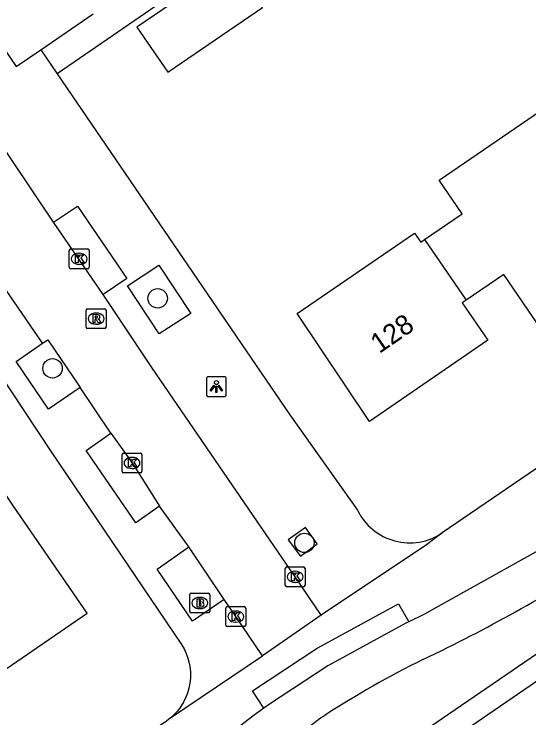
# Model space of a CAD drawing. Extents: x 157466 to 158888, y 383063 to 384677.
# Drawn here: x 158156.74 to 158182.67, y 383369.81 to 383405.27 of the extents above; entities that cross this region are included whole.
import ezdxf

# ---------------------------------------------------------------- set-up
doc = ezdxf.new("R2010")
doc.units = 0
for name, color, linetype in [('IMGEO_Boom', 7, 'Continuous'), ('IMGEO_Brandkraan', 7, 'Continuous'), ('IMGEO_Fietspad_gesloten', 7, 'Continuous'), ('IMGEO_Kolk', 7, 'Continuous'), ('IMGEO_Lichtpunt', 7, 'Continuous'), ('IMGEO_Pand', 7, 'Continuous'), ('IMGEO_Pand_nummerreeks', 7, 'Continuous'), ('IMGEO_Rijbaan_lokaal_open', 7, 'Continuous'), ('IMGEO_Rijbaan_regionaal_gesloten', 7, 'Continuous'), ('IMGEO_Rioolput', 7, 'Continuous'), ('IMGEO_Voetpad_open', 7, 'Continuous')]:
    doc.layers.add(name, color=color, linetype=linetype)

msp = doc.modelspace()

# ---------------------------------------------------------------- linework, layer by layer
at = {"layer": 'IMGEO_Boom'}
for centre in [(158163.973, 383390.948), (158158.679, 383387.424), (158171.364, 383378.628)]:
    msp.add_circle(centre, 0.489, dxfattribs=at)
at = {"layer": 'IMGEO_Brandkraan'}
for p, q in [((158165.593, 383375.173), (158165.593, 383376.025)), ((158165.668, 383376.099), (158166.52, 383376.099)), ((158166.594, 383376.025), (158166.594, 383375.173)), ((158166.081, 383375.879), (158166.106, 383375.879)), ((158166.104, 383375.319), (158166.079, 383375.319)), ((158166.52, 383375.099), (158165.668, 383375.099))]:
    msp.add_line(p, q, dxfattribs=at)
for points in [[(158165.593, 383375.173), (158165.593, 383376.025)], [(158165.668, 383376.099), (158166.52, 383376.099)], [(158166.594, 383376.025), (158166.594, 383375.173)], [(158165.941, 383375.799), (158165.941, 383375.399), (158166.154, 383375.399)], [(158166.172, 383375.799), (158165.941, 383375.799)], [(158166.12, 383375.718), (158166.066, 383375.718), (158166.066, 383375.642)], [(158166.066, 383375.642), (158166.119, 383375.642)], [(158166.128, 383375.566), (158166.066, 383375.566), (158166.066, 383375.485)], [(158166.066, 383375.485), (158166.128, 383375.485)], [(158166.52, 383375.099), (158165.668, 383375.099)]]:
    msp.add_lwpolyline(points, dxfattribs=at)
for centre, radius, start, end in [((158165.67, 383376.023), 0.0765, 91.552, 178.448), ((158165.67, 383376.023), 0.0765, 91.552, 178.448), ((158166.518, 383376.023), 0.0765, 1.552, 88.448), ((158166.518, 383376.023), 0.0765, 1.552, 88.448), ((158166.121, 383375.68), 0.0379, 267.8285, 90.9355), ((158166.129, 383375.525), 0.0404, 269.8759, 90.5077), ((158166.176, 383375.654), 0.145, 59.4692, 91.5367), ((158166.201, 383375.701), 0.0922, 285.5137, 58.1501), ((158166.206, 383375.509), 0.105, 301.3115, 78.989), ((158166.16, 383375.65), 0.251, 268.6676, 293.5347), ((158165.67, 383375.175), 0.0765, 181.552, 268.448), ((158165.67, 383375.175), 0.0765, 181.552, 268.448), ((158166.518, 383375.175), 0.0765, 271.552, 358.448), ((158166.518, 383375.175), 0.0765, 271.552, 358.448)]:
    msp.add_arc(centre, radius, start, end, dxfattribs=at)
for centre, major_axis, ratio, start_param, end_param in [((158166.08, 383375.599), (-0.387, 0.002), 0.722429, 4.712389, 7.853982), ((158166.105, 383375.599), (-0.39, 0.002), 0.717154, 1.570796, 4.712389)]:
    msp.add_ellipse(centre, major_axis=major_axis, ratio=ratio, start_param=start_param, end_param=end_param, dxfattribs=at)
at = {"layer": 'IMGEO_Fietspad_gesloten'}
for points in [[(158189.236, 383382.055), (158186.221, 383380.023), (158186.115, 383379.952), (158185.306, 383379.446), (158177.375, 383375.018), (158176.619, 383374.65)], [(158176.619, 383374.65), (158176.474, 383374.585), (158172.535, 383372.428), (158169.599, 383370.501), (158169.322, 383370.3)], [(158169.322, 383370.3), (158168.758, 383369.891), (158163.249, 383365.637), (158161.075, 383363.872)]]:
    msp.add_lwpolyline(points, dxfattribs=at)
at = {"layer": 'IMGEO_Kolk'}
for p, q in [((158159.52, 383392.512), (158159.52, 383393.364)), ((158159.595, 383393.438), (158160.447, 383393.438)), ((158160.521, 383393.364), (158160.521, 383392.512)), ((158160.008, 383393.218), (158160.033, 383393.218)), ((158160.031, 383392.658), (158160.006, 383392.658)), ((158160.447, 383392.438), (158159.595, 383392.438)), ((158162.181, 383382.228), (158162.181, 383383.08)), ((158162.256, 383383.154), (158163.108, 383383.154)), ((158163.182, 383383.08), (158163.182, 383382.228)), ((158162.669, 383382.934), (158162.694, 383382.934)), ((158162.692, 383382.374), (158162.667, 383382.374)), ((158163.108, 383382.154), (158162.256, 383382.154)), ((158170.395, 383376.491), (158170.395, 383377.343)), ((158170.47, 383377.417), (158171.322, 383377.417)), ((158171.396, 383377.343), (158171.396, 383376.491)), ((158170.883, 383377.197), (158170.908, 383377.197)), ((158170.906, 383376.637), (158170.881, 383376.637)), ((158171.322, 383376.417), (158170.47, 383376.417)), ((158167.406, 383374.489), (158167.406, 383375.341)), ((158167.481, 383375.415), (158168.333, 383375.415)), ((158167.894, 383375.195), (158167.919, 383375.195)), ((158168.407, 383375.341), (158168.407, 383374.489)), ((158167.917, 383374.635), (158167.892, 383374.635)), ((158168.333, 383374.415), (158167.481, 383374.415))]:
    msp.add_line(p, q, dxfattribs=at)
for points in [[(158159.52, 383392.512), (158159.52, 383393.364)], [(158159.595, 383393.438), (158160.447, 383393.438)], [(158160.521, 383393.364), (158160.521, 383392.512)], [(158159.841, 383393.138), (158159.964, 383393.138), (158159.964, 383392.987), (158160.094, 383393.138), (158160.258, 383393.138), (158160.112, 383392.987), (158160.265, 383392.738), (158160.113, 383392.738), (158160.028, 383392.902), (158159.964, 383392.835), (158159.964, 383392.738), (158159.841, 383392.738), (158159.841, 383393.138)], [(158160.447, 383392.438), (158159.595, 383392.438)], [(158162.181, 383382.228), (158162.181, 383383.08)], [(158162.256, 383383.154), (158163.108, 383383.154)], [(158163.182, 383383.08), (158163.182, 383382.228)], [(158162.502, 383382.854), (158162.625, 383382.854), (158162.625, 383382.703), (158162.755, 383382.854), (158162.919, 383382.854), (158162.773, 383382.703), (158162.926, 383382.454), (158162.774, 383382.454), (158162.689, 383382.618), (158162.625, 383382.551), (158162.625, 383382.454), (158162.502, 383382.454), (158162.502, 383382.854)], [(158163.108, 383382.154), (158162.256, 383382.154)], [(158170.395, 383376.491), (158170.395, 383377.343)], [(158170.47, 383377.417), (158171.322, 383377.417)], [(158171.396, 383377.343), (158171.396, 383376.491)], [(158170.716, 383377.117), (158170.839, 383377.117), (158170.839, 383376.966), (158170.969, 383377.117), (158171.133, 383377.117), (158170.987, 383376.966), (158171.14, 383376.717), (158170.988, 383376.717), (158170.903, 383376.881), (158170.839, 383376.814), (158170.839, 383376.717), (158170.716, 383376.717), (158170.716, 383377.117)], [(158171.322, 383376.417), (158170.47, 383376.417)], [(158167.406, 383374.489), (158167.406, 383375.341)], [(158167.481, 383375.415), (158168.333, 383375.415)], [(158168.407, 383375.341), (158168.407, 383374.489)], [(158167.727, 383375.115), (158167.85, 383375.115), (158167.85, 383374.964), (158167.98, 383375.115), (158168.144, 383375.115), (158167.998, 383374.964), (158168.151, 383374.715), (158167.999, 383374.715), (158167.914, 383374.879), (158167.85, 383374.812), (158167.85, 383374.715), (158167.727, 383374.715), (158167.727, 383375.115)], [(158168.333, 383374.415), (158167.481, 383374.415)]]:
    msp.add_lwpolyline(points, dxfattribs=at)
for centre, start, end in [((158159.597, 383393.362), 91.552, 178.448), ((158159.597, 383393.362), 91.552, 178.448), ((158160.445, 383393.362), 1.552, 88.448), ((158160.445, 383393.362), 1.552, 88.448), ((158159.597, 383392.514), 181.552, 268.448), ((158159.597, 383392.514), 181.552, 268.448), ((158160.445, 383392.514), 271.552, 358.448), ((158160.445, 383392.514), 271.552, 358.448), ((158162.258, 383383.078), 91.552, 178.448), ((158162.258, 383383.078), 91.552, 178.448), ((158163.106, 383383.078), 1.552, 88.448), ((158163.106, 383383.078), 1.552, 88.448), ((158162.258, 383382.23), 181.552, 268.448), ((158162.258, 383382.23), 181.552, 268.448), ((158163.106, 383382.23), 271.552, 358.448), ((158163.106, 383382.23), 271.552, 358.448), ((158170.472, 383377.341), 91.552, 178.448), ((158170.472, 383377.341), 91.552, 178.448), ((158171.32, 383377.341), 1.552, 88.448), ((158171.32, 383377.341), 1.552, 88.448), ((158170.472, 383376.493), 181.552, 268.448), ((158170.472, 383376.493), 181.552, 268.448), ((158171.32, 383376.493), 271.552, 358.448), ((158171.32, 383376.493), 271.552, 358.448), ((158167.483, 383375.339), 91.552, 178.448), ((158167.483, 383375.339), 91.552, 178.448), ((158168.331, 383375.339), 1.552, 88.448), ((158168.331, 383375.339), 1.552, 88.448), ((158167.483, 383374.491), 181.552, 268.448), ((158167.483, 383374.491), 181.552, 268.448), ((158168.331, 383374.491), 271.552, 358.448), ((158168.331, 383374.491), 271.552, 358.448)]:
    msp.add_arc(centre, 0.0765, start, end, dxfattribs=at)
for centre, major_axis, ratio, start_param, end_param in [((158160.007, 383392.938), (-0.387, 0.002), 0.722429, 4.712389, 7.853982), ((158160.032, 383392.938), (-0.39, 0.002), 0.717154, 1.570796, 4.712389), ((158162.668, 383382.654), (-0.387, 0.002), 0.722429, 4.712389, 7.853982), ((158162.693, 383382.654), (-0.39, 0.002), 0.717154, 1.570796, 4.712389), ((158170.882, 383376.917), (-0.387, 0.002), 0.722429, 4.712389, 7.853982), ((158170.907, 383376.917), (-0.39, 0.002), 0.717154, 1.570796, 4.712389), ((158167.893, 383374.915), (-0.387, 0.002), 0.722429, 4.712389, 7.853982), ((158167.918, 383374.915), (-0.39, 0.002), 0.717154, 1.570796, 4.712389)]:
    msp.add_ellipse(centre, major_axis=major_axis, ratio=ratio, start_param=start_param, end_param=end_param, dxfattribs=at)
at = {"layer": 'IMGEO_Lichtpunt'}
for p, q in [((158166.433, 383386.906), (158166.433, 383386.099)), ((158166.433, 383386.906), (158166.433, 383386.099)), ((158167.335, 383387.001), (158166.527, 383387.001)), ((158167.335, 383387.001), (158166.527, 383387.001)), ((158167.429, 383386.099), (158167.429, 383386.906)), ((158167.429, 383386.099), (158167.429, 383386.906)), ((158166.527, 383386.005), (158167.335, 383386.005)), ((158166.527, 383386.005), (158167.335, 383386.005))]:
    msp.add_line(p, q, dxfattribs=at)
for points in [[(158166.807, 383386.57), (158166.846, 383386.542), (158166.658, 383386.28), (158166.62, 383386.307), (158166.807, 383386.57)], [(158167.019, 383386.542), (158167.057, 383386.569), (158167.244, 383386.307), (158167.205, 383386.279), (158167.019, 383386.542)], [(158166.909, 383386.522), (158166.956, 383386.522), (158166.956, 383386.2), (158166.909, 383386.2), (158166.909, 383386.522)]]:
    msp.add_lwpolyline(points, dxfattribs=at)
msp.add_circle((158166.932, 383386.704), 0.0994, dxfattribs=at)
for centre, start, end in [((158166.527, 383386.906), 90, 180), ((158166.527, 383386.906), 90, 180), ((158167.335, 383386.906), 0, 90), ((158167.335, 383386.906), 0, 90), ((158166.527, 383386.099), 180, 270), ((158166.527, 383386.099), 180, 270), ((158167.335, 383386.099), 270, 0), ((158167.335, 383386.099), 270, 360)]:
    msp.add_arc(centre, 0.0946, start, end, dxfattribs=at)
at = {"layer": 'IMGEO_Pand'}
for points in [[(158162.928, 383404.605), (158164.479, 383402.339), (158169.249, 383405.603), (158167.698, 383407.869), (158162.928, 383404.605)], [(158177.411, 383393.912), (158179.305, 383395.209), (158178.147, 383396.901), (158184.207, 383401.052)], [(158179.513, 383390.854), (158179.311, 383390.716), (158180.596, 383388.84), (158174.639, 383384.741), (158170.996, 383390.185), (158176.906, 383394.232), (158177.217, 383393.779), (158177.411, 383393.912)], [(158177.411, 383393.912), (158179.513, 383390.854)], [(158190.379, 383392.07), (158184.292, 383387.919), (158181.398, 383392.145), (158179.513, 383390.854)], [(158153.38, 383373.018), (158154.663, 383371.146), (158160.417, 383375.087), (158156.722, 383380.483), (158154.946, 383383.077), (158152.084, 383381.116), (158149.191, 383379.133)]]:
    msp.add_lwpolyline(points, dxfattribs=at)
at = {"layer": 'IMGEO_Rijbaan_lokaal_open'}
for points in [[(158282.059, 383440.783), (158279.382, 383438.959), (158267.42, 383430.778), (158253.835, 383421.451), (158233.587, 383407.607), (158220.735, 383398.828), (158218.073, 383397), (158207.964, 383390.082), (158175.757, 383368.034), (158174.147, 383366.948)], [(158158.734, 383394.78), (158153.46, 383402.634)], [(158158.182, 383388.686), (158149.868, 383400.793), (158148.913, 383402.192)], [(158161.226, 383391.137), (158158.734, 383394.78)], [(158172.202, 383374.989), (158170.893, 383376.918), (158163.68, 383387.461), (158161.226, 383391.137)], [(158158.182, 383388.686), (158158.45, 383388.865), (158160.074, 383386.451)], [(158161.614, 383384.161), (158160.074, 383386.451)], [(158161.614, 383384.161), (158162.682, 383382.655), (158164.072, 383380.481)], [(158165.536, 383378.424), (158164.072, 383380.481)], [(158167.326, 383375.772), (158165.536, 383378.424)], [(158169.258, 383372.945), (158167.904, 383374.916), (158167.326, 383375.772)], [(158172.202, 383374.989), (158169.258, 383372.945)], [(158177.32, 383372.747), (158178.28, 383373.205)], [(158171.5, 383369.284), (158172.167, 383369.806), (158172.384, 383369.934)]]:
    msp.add_lwpolyline(points, dxfattribs=at)
for centre, radius, start, end in [((158135.677, 383458.752), 95.568, 296.47358, 302.67089), ((158199.745, 383327.661), 50.355, 116.4447, 122.9125)]:
    msp.add_arc(centre, radius, start, end, dxfattribs=at)
at = {"layer": 'IMGEO_Rijbaan_regionaal_gesloten'}
msp.add_lwpolyline([(158097.631, 383314.81), (158104.807, 383319.769), (158115.926, 383327.372), (158122.206, 383331.037), (158124.828, 383332.496), (158130.229, 383335.664), (158132.829, 383337.348), (158135.426, 383339.03), (158135.445, 383339.043), (158145.556, 383345.975), (158161.638, 383357.025), (158178.512, 383368.554), (158196.488, 383380.88), (158218.524, 383395.939), (158231.113, 383404.563), (158248.84, 383416.701), (158278.53, 383437.014), (158282.685, 383439.867), (158290.446, 383445.197), (158291.741, 383446.132), (158293.116, 383447.183)], dxfattribs=at)
at = {"layer": 'IMGEO_Rioolput'}
for p, q in [((158160.448, 383390.427), (158161.3, 383390.427)), ((158160.373, 383389.501), (158160.373, 383390.353)), ((158160.861, 383390.207), (158160.886, 383390.207)), ((158161.374, 383390.353), (158161.374, 383389.501)), ((158161.3, 383389.427), (158160.448, 383389.427)), ((158160.884, 383389.647), (158160.859, 383389.647))]:
    msp.add_line(p, q, dxfattribs=at)
for points in [[(158160.448, 383390.427), (158161.3, 383390.427)], [(158160.373, 383389.501), (158160.373, 383390.353)], [(158160.962, 383390.125), (158160.71, 383390.127), (158160.71, 383389.727)], [(158161.374, 383390.353), (158161.374, 383389.501)], [(158160.71, 383389.727), (158160.834, 383389.727), (158160.834, 383389.889), (158160.845, 383389.889)], [(158160.888, 383390.046), (158160.834, 383390.046), (158160.834, 383389.965)], [(158160.834, 383389.965), (158160.886, 383389.965)], [(158160.892, 383389.86), (158160.963, 383389.727), (158161.103, 383389.727), (158161.038, 383389.853)], [(158161.3, 383389.427), (158160.448, 383389.427)]]:
    msp.add_lwpolyline(points, dxfattribs=at)
for centre, radius, start, end in [((158160.45, 383390.351), 0.0765, 91.552, 178.448), ((158160.45, 383390.351), 0.0765, 91.552, 178.448), ((158161.298, 383390.351), 0.0765, 1.552, 88.448), ((158161.298, 383390.351), 0.0765, 1.552, 88.448), ((158160.961, 383390.015), 0.109, 350.3612, 89.416), ((158160.844, 383389.836), 0.0533, 26.0293, 88.6989), ((158160.87, 383390.154), 0.19, 274.7715, 282.9687), ((158160.894, 383389.95), 0.0964, 77.0061, 93.1865), ((158160.908, 383390.007), 0.0378, 276.6634, 79.6772), ((158160.959, 383390.015), 0.112, 277.5842, 350.9817), ((158160.943, 383389.8), 0.108, 29.5134, 73.7905), ((158160.45, 383389.503), 0.0765, 181.552, 268.448), ((158160.45, 383389.503), 0.0765, 181.552, 268.448), ((158161.298, 383389.503), 0.0765, 271.552, 358.448), ((158161.298, 383389.503), 0.0765, 271.552, 358.448)]:
    msp.add_arc(centre, radius, start, end, dxfattribs=at)
for centre, major_axis, ratio, start_param, end_param in [((158160.86, 383389.927), (-0.387, 0.002), 0.722429, 4.712389, 7.853982), ((158160.885, 383389.927), (-0.39, 0.002), 0.717154, 1.570796, 4.712389)]:
    msp.add_ellipse(centre, major_axis=major_axis, ratio=ratio, start_param=start_param, end_param=end_param, dxfattribs=at)
at = {"layer": 'IMGEO_Voetpad_open'}
for points in [[(158136.393, 383432.718), (158156.85, 383402.629), (158158.091, 383403.465)], [(158203.333, 383432.817), (158158.917, 383402.255)], [(158218.074, 383406.338), (158213.992, 383403.511), (158178.3, 383379.129)], [(158158.091, 383403.465), (158160.724, 383405.287)], [(158158.091, 383403.465), (158158.917, 383402.255)], [(158158.917, 383402.255), (158170.631, 383385.084), (158174.039, 383380.269)], [(158158.734, 383394.78), (158159.94, 383395.596), (158162.427, 383391.942), (158161.226, 383391.137)], [(158164.034, 383392.616), (158165.635, 383390.193), (158164.051, 383389.158), (158162.451, 383391.58), (158164.034, 383392.616)], [(158153.12, 383391.491), (158158.608, 383383.217), (158165.141, 383373.559), (158165.177, 383373.504), (158165.304, 383373.283), (158165.411, 383373.052), (158165.497, 383372.812), (158165.561, 383372.566), (158165.602, 383372.315), (158165.622, 383372.061), (158165.618, 383371.807), (158165.592, 383371.553), (158165.543, 383371.304), (158165.472, 383371.059), (158165.379, 383370.822), (158165.266, 383370.594), (158165.133, 383370.377), (158164.98, 383370.173), (158164.811, 383369.983), (158164.625, 383369.809)], [(158160.074, 383386.451), (158158.484, 383385.366), (158156.851, 383387.774), (158158.182, 383388.686)], [(158164.072, 383380.481), (158162.869, 383379.645), (158160.379, 383383.289), (158161.614, 383384.161)], [(158171.421, 383379.401), (158170.546, 383378.785), (158171.173, 383377.953), (158172.005, 383378.586), (158171.421, 383379.401)], [(158178.3, 383379.129), (158177.512, 383378.536), (158172.202, 383374.989)], [(158167.326, 383375.772), (158165.719, 383374.688), (158163.953, 383377.296), (158165.536, 383378.424)], [(158169.322, 383370.3), (158168.748, 383371.167), (158171.997, 383373.319), (158176.092, 383375.564), (158176.619, 383374.65)], [(158164.625, 383369.809), (158169.258, 383372.945)], [(158164.625, 383369.809), (158164.424, 383369.653), (158139.528, 383352.671), (158091.649, 383319.824)]]:
    msp.add_lwpolyline(points, dxfattribs=at)
msp.add_arc((158176.665, 383381.551), 2.922, 206.0215, 304.0219, dxfattribs=at)

# ---------------------------------------------------------------- texts
at = {"layer": 'IMGEO_Pand_nummerreeks'}
msp.add_text('128', height=1, rotation=34.5318, dxfattribs=at).set_placement((158175.132, 383388.14))

doc.saveas('drawing.dxf')
